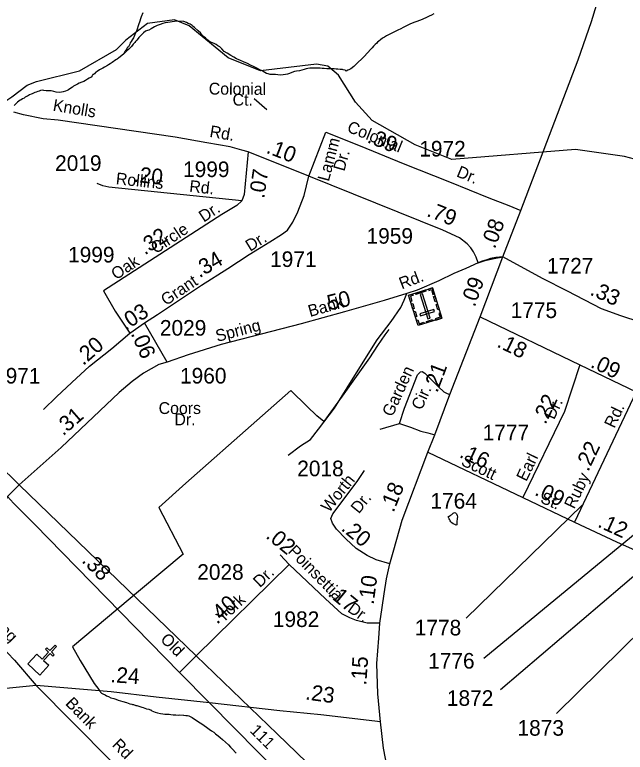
# Model space of a CAD drawing. Extents: x 2206922 to 2357709, y 510027 to 673830.
# Drawn here: x 2316575 to 2321464, y 570611 to 576519 of the extents above; entities that cross this region are included whole.
import ezdxf

# ---------------------------------------------------------------- set-up
doc = ezdxf.new("R2010")
doc.units = 0
for name, color, linetype in [('Exist Boundary Political Urban Extension UEB', 7, 'Continuous'), ('Exist Cultural Cemetery CELL', 7, 'Continuous'), ('Exist Cultural Church CELL', 7, 'Continuous'), ('Exist Hydrographic Misc Water Feature', 7, 'Continuous'), ('Exist Road Non-System Type 51', 7, 'Continuous'), ('Exist Road Non-System Type 51 Label', 7, 'Continuous'), ('Exist Road Primary NC Attributed', 7, 'Continuous'), ('Exist Road Primary NC Mileage Hundredths English Label', 7, 'Continuous'), ('Exist Road Secondary Mileage Hundredths English Label', 7, 'Continuous'), ('Exist Road Secondary Type 51 Attributed', 7, 'Continuous'), ('Exist Road Secondary Type 51 Label', 7, 'Continuous'), ('Exist Road Secondary Type 51 Number Label', 7, 'Continuous')]:
    doc.layers.add(name, color=color, linetype=linetype)

msp = doc.modelspace()

# ---------------------------------------------------------------- linework, layer by layer
at = {"layer": 'Exist Boundary Political Urban Extension UEB'}
for p, q in [((2315604, 573728.1), (2316611.8, 572753.6)), ((2316611.8, 572753.6), (2318029.1, 571383.1)), ((2318029.1, 571383.1), (2318676.1, 570757.5))]:
    msp.add_line(p, q, dxfattribs=at)
msp.add_lwpolyline([(2318676.1, 570757.5), (2319383.1, 570073.9), (2319806.8, 569688.8)], dxfattribs=at)
at = {"layer": 'Exist Cultural Cemetery CELL'}
for points in [[(2319995.8, 574088.4), (2319805.9, 574028.7), (2319729.6, 574271.7), (2319919.5, 574331.3)], [(2319761.2, 574281.6), (2319764.6, 574270.6), (2319743.7, 574264), (2319755.8, 574225.5), (2319745.2, 574222.2), (2319729.6, 574271.7)], [(2319868.2, 574303.2), (2319787.2, 574277.7), (2319783.8, 574288.6), (2319864.7, 574314)], [(2319883.1, 574083.7), (2319900.9, 574089.3), (2319840.1, 574282.8), (2319822.3, 574277.2)], [(2319888, 574321.4), (2319891.4, 574310.4), (2319912.4, 574317), (2319924.5, 574278.5), (2319935.2, 574281.8), (2319919.6, 574331.3)], [(2319940.5, 574264.6), (2319953.5, 574223.3), (2319942.6, 574219.9), (2319929.7, 574261.2)], [(2319762.1, 574206.1), (2319775.1, 574164.8), (2319764.2, 574161.4), (2319751.2, 574202.7)], [(2319936.5, 574141.1), (2319930.9, 574158.9), (2319818.6, 574123.6), (2319824.2, 574105.8)], [(2319960.7, 574200.5), (2319973.6, 574159.2), (2319962.8, 574155.8), (2319949.8, 574197.1)], [(2319781.8, 574143.2), (2319794.8, 574101.9), (2319784, 574098.5), (2319771, 574139.8)], [(2319982.9, 574129.7), (2319972, 574126.3), (2319981.7, 574095.6), (2319943, 574083.5), (2319946.3, 574072.9), (2319995.8, 574088.4)], [(2319792.9, 574070.1), (2319803.7, 574073.5), (2319813.3, 574042.8), (2319852, 574055), (2319855.4, 574044.3), (2319805.8, 574028.8)], [(2319925.2, 574066.2), (2319875.7, 574050.7), (2319872.3, 574061.6), (2319921.8, 574077.1)]]:
    msp.add_lwpolyline(points, close=True, dxfattribs=at)
at = {"layer": 'Exist Cultural Church CELL'}
msp.add_lwpolyline([(2316752.3, 571396.4), (2316794, 571357.7), (2316845.9, 571413.4), (2316822.5, 571435.2), (2316833.3, 571446.9), (2316856.8, 571425.1), (2316897.7, 571469.2), (2316909.5, 571458.2), (2316868.5, 571414.2), (2316891.9, 571392.4), (2316881, 571380.7), (2316857.6, 571402.5), (2316805.8, 571346.8), (2316847.9, 571307.4), (2316775.4, 571229.5), (2316679.8, 571318.4)], close=True, dxfattribs=at)
at = {"layer": 'Exist Hydrographic Misc Water Feature'}
for points in [[(2317600.1, 576533.9), (2317588.3, 576501.6), (2317582.7, 576485.8), (2317576.8, 576467.7), (2317566.9, 576437.5), (2317553.6, 576395.4), (2317543.6, 576373.3), (2317537.8, 576361.2), (2317533.9, 576351.3), (2317526.1, 576335), (2317514.6, 576318.9), (2317506.6, 576305.1), (2317500.5, 576293), (2317496.6, 576282.7), (2317490.6, 576272.6), (2317485.1, 576262.5), (2317479.2, 576256.5), (2317475.1, 576252.6), (2317471.6, 576246.7), (2317467.3, 576238.4), (2317463.2, 576232.5)], [(2319931, 576527), (2319913.1, 576516.7), (2319893, 576506.3), (2319876.8, 576498.2), (2319839.3, 576482), (2319815.5, 576473.8), (2319795.8, 576465.4), (2319779.4, 576459.4), (2319744, 576444.9), (2319686.1, 576416.3), (2319666.5, 576406.2), (2319644.3, 576395.8), (2319620.5, 576385.6), (2319574.8, 576361.2), (2319553.3, 576351.1), (2319535, 576338.8), (2319520.9, 576330.8), (2319505.3, 576318.6), (2319491.3, 576308.5), (2319479.9, 576298.1), (2319473.7, 576292.1), (2319462, 576280.1), (2319448.1, 576265.9), (2319436.4, 576253.9), (2319426.1, 576243.7), (2319400.7, 576213.5), (2319373, 576185.2), (2319305.4, 576118.3), (2319292, 576104.1), (2319268, 576085.8), (2319251.8, 576078.1), (2319242.2, 576073.9), (2319230.1, 576067.6)], [(2319230.1, 576067.6), (2319220.1, 576073.6), (2319206.3, 576077.3), (2319200.4, 576079.4), (2319180.3, 576081.2), (2319162.2, 576082.7), (2319150.3, 576082.9), (2319132.3, 576084.3), (2319092.3, 576084.3), (2319073.9, 576085.8), (2319052.1, 576087.5), (2319036.3, 576087.4), (2319022, 576091.2), (2319004.1, 576091.1), (2318990.2, 576091.2), (2318972.2, 576090.6), (2318956.2, 576090.6), (2318938.1, 576090.4), (2318922.1, 576088.4), (2318908.2, 576086), (2318892.2, 576079.9), (2318874.1, 576073.7), (2318856.1, 576069.5), (2318832.3, 576067.4), (2318816.3, 576063), (2318794.6, 576054.9), (2318774.5, 576046.9), (2318758.5, 576042.5), (2318742.9, 576040.4), (2318724.7, 576036.2), (2318700.9, 576036.1), (2318682.8, 576037.6), (2318662.7, 576039.4), (2318647.1, 576039.4), (2318630.9, 576039.4), (2318621.1, 576041.3), (2318605.1, 576044.9), (2318590.8, 576048.7), (2318578.5, 576056.6), (2318556.7, 576068.4), (2318538.3, 576078), (2318514.3, 576091.8), (2318488.2, 576103.4), (2318464.2, 576115.2), (2318438, 576128.8), (2318408.1, 576142.7), (2318382, 576152.3), (2318363.8, 576160.3), (2318351.5, 576166.2), (2318329.5, 576180), (2318305.5, 576193.4), (2318277, 576211.4), (2318253, 576225.2), (2318232.9, 576244.8), (2318218.6, 576260.8), (2318202.6, 576270.5), (2318188.6, 576280.3), (2318172.4, 576288), (2318150.3, 576295.8), (2318134.1, 576305.5), (2318130.2, 576309.8), (2318113.8, 576321.5), (2318101.9, 576333.5), (2318087.8, 576343.3), (2318079.6, 576353.1), (2318061.5, 576372.8), (2318043.3, 576390.6), (2318015.4, 576416.3), (2318005.1, 576424.3), (2317994.9, 576434), (2317980.7, 576443.8), (2317964.7, 576449.9), (2317950.4, 576455.6), (2317930.5, 576463.5), (2317870.6, 576466.8), (2317820.8, 576458.2), (2317800.9, 576455.8), (2317781, 576453.6), (2317760.7, 576449.7), (2317739.4, 576441.2), (2317715, 576433.1), (2317695.3, 576421.1), (2317667.2, 576406.6), (2317649.4, 576396.3), (2317637.7, 576392.4), (2317623.5, 576386), (2317605.7, 576374.1), (2317596, 576363.8), (2317585.8, 576353.6), (2317576.2, 576343.7), (2317568.4, 576335.5), (2317562.4, 576327.5), (2317552.4, 576315.6), (2317542.5, 576305.4), (2317536.6, 576297.3), (2317524.7, 576283.3), (2317511.2, 576265.1), (2317489.6, 576242.7), (2317473.6, 576228.5), (2317461.7, 576218.6)], [(2321657.5, 575328.9), (2321457.4, 575383.2), (2321065.3, 575439.5), (2320074.3, 575360.1), (2319781.3, 575476.3), (2319438.4, 575672.4), (2319303.3, 575817.9), (2319168.4, 576035.6), (2319083.3, 576107.7), (2318992.5, 576123.7), (2318543.4, 576069.4), (2318283.4, 576173.8), (2317972.3, 576430.4), (2317855.4, 576478.1), (2317639.3, 576449.7), (2317465.4, 576314.7)], [(2313734.3, 573269.6), (2313691.2, 573409), (2313688.4, 573609.2), (2313769.4, 573884.7), (2313850.4, 574052.1), (2313973.2, 574214.6), (2314451.4, 574716.3), (2314608.2, 574853.8), (2314699.3, 574919.9), (2314765.3, 574971.8), (2315021.2, 575182.3), (2315261.3, 575316.7), (2316042.3, 575630.7), (2316170.4, 575687.9), (2316365.9, 575763.4), (2316423.1, 575787.4), (2316496.3, 575825.2), (2316551.1, 575861.8), (2316674.6, 575955.6), (2316748.9, 575985.4), (2317093.3, 576070), (2317391.4, 576239.6), (2317465.4, 576314.7)], [(2317463.2, 576232.5), (2317459.1, 576228.3), (2317453.7, 576218.6), (2317447.8, 576206.1)], [(2317447.8, 576206.1), (2317434.1, 576192.4), (2317410.1, 576174.1), (2317396.1, 576164), (2317386.1, 576157.8), (2317374.2, 576149.4), (2317366.4, 576143.3), (2317354.3, 576135.4), (2317340.3, 576125.3), (2317326.6, 576116.8), (2317316.8, 576111.1), (2317294.8, 576099), (2317281.1, 576090.4), (2317253.2, 576076.4), (2317235.4, 576064), (2317227.2, 576058), (2317221.4, 576056), (2317213.6, 576045.8), (2317205.4, 576039.8), (2317201.7, 576040), (2317195.6, 576029.5), (2317187.6, 576019.8), (2317172, 576009.6), (2317158.3, 576001.5), (2317142.1, 575993.4), (2317128.3, 575984.9), (2317112.3, 575978.8), (2317092.2, 575970.4), (2317076.6, 575962.6), (2317060.7, 575954.1), (2317046.7, 575946.1), (2317036.7, 575939.9), (2317023.1, 575929.8), (2317006.9, 575917.6), (2316995, 575911.7), (2316981.3, 575905.6), (2316963, 575901.1), (2316949.1, 575899.1), (2316931.3, 575896.9), (2316907.5, 575898.5), (2316888.8, 575904.6), (2316866.9, 575908.3), (2316849, 575908.1), (2316827.3, 575909.8), (2316809.3, 575911.6), (2316799, 575913.6), (2316782.8, 575911.6), (2316771.1, 575907.3), (2316761.1, 575903.1), (2316747.3, 575899.1), (2316737.3, 575894.9), (2316725.4, 575890.6), (2316715.3, 575886.5), (2316707.6, 575882.8), (2316693.8, 575876.3), (2316685.4, 575872.3), (2316678, 575866.1), (2316670, 575864.1), (2316659.6, 575858), (2316649.7, 575851.7), (2316638, 575845.8), (2316627.8, 575837.6), (2316619.8, 575833.5), (2316608.3, 575827.6), (2316598.5, 575819.3), (2316590.3, 575811.2), (2316580.4, 575801.3), (2316570.8, 575791)], [(2317461.7, 576218.6), (2317447.8, 576206.1)], [(2319572.3, 573996.6), (2319538.9, 573954.2), (2319479.9, 573869.4), (2319417.1, 573771), (2319308.6, 573621.9), (2319196.7, 573462.7), (2319050.5, 573261.2), (2318994.3, 573306.6), (2318915.4, 573383.8), (2318786, 573508.3), (2318514.7, 573267.3), (2317946.3, 572765.6), (2317728.7, 572571.3), (2317924.3, 572197.6), (2317581.9, 571912.1), (2317036.9, 571454.4), (2317098.2, 571347), (2317210.1, 571162.3), (2317230.6, 571136.5), (2317240.1, 571125), (2317244.8, 571117), (2317250.5, 571108.8), (2317258.9, 571097), (2317262.8, 571093.1), (2317268.8, 571085.3), (2317281.1, 571077.4), (2317299.1, 571071.4), (2317311, 571063.6), (2317325, 571057.9), (2317345.5, 571047.9), (2317369.3, 571040.2), (2317385.3, 571036.6), (2317403.5, 571028.6), (2317423.4, 571022.8), (2317441.4, 571017.2), (2317469.5, 571009.3), (2317497.6, 570999.8), (2317511.6, 570995.7), (2317517.9, 570993.9), (2317525.7, 570991.9), (2317543.8, 570986), (2317551.8, 570984.4), (2317583.9, 570974.7), (2317594, 570972.8), (2317603.8, 570968.8), (2317629.9, 570959.2), (2317647.9, 570955.3), (2317660, 570951.4), (2317666.2, 570949.3), (2317674.2, 570943.6), (2317686.3, 570937.8), (2317698.6, 570931.9), (2317718.3, 570926.1), (2317742.5, 570922.4), (2317760.5, 570918.5), (2317778.3, 570916.6), (2317794.3, 570915), (2317812.6, 570915.1), (2317826.3, 570913), (2317844.4, 570911.5), (2317866.5, 570909.4), (2317884.6, 570908), (2317896.2, 570909.8), (2317926.2, 570908.2), (2317930.5, 570908.3), (2317946.3, 570906.4), (2317958.4, 570904.5), (2317968.6, 570902.6), (2317980.5, 570897.1), (2317994.9, 570888.9), (2318038.8, 570859.6), (2318059.1, 570845.6), (2318073, 570837.8), (2318091.5, 570824), (2318111.3, 570810.5), (2318131.6, 570796.6), (2318151.5, 570781), (2318169.8, 570770.9), (2318183.9, 570759), (2318204, 570741.5), (2318220, 570727.7), (2318240.3, 570711.7), (2318286.9, 570670.1), (2318303.3, 570650.7), (2318315.4, 570638.7), (2318347.2, 570603.1)], [(2320046, 572496.2), (2320058.1, 572504.6), (2320063.8, 572508.6), (2320070, 572512.5), (2320075.7, 572516.5), (2320079.8, 572520.7), (2320086.2, 572524.7), (2320091.9, 572528.7), (2320097.9, 572531), (2320105.9, 572529), (2320113.9, 572520.9), (2320118, 572506.9), (2320120.2, 572496.9), (2320118.2, 572483), (2320116.5, 572457.3), (2320114.9, 572447), (2320115.1, 572433.1), (2320108.8, 572430.9), (2320098.7, 572434.8), (2320087, 572440.6), (2320074.7, 572448.6), (2320068.4, 572456.4), (2320062.4, 572464.6), (2320058.3, 572472.5), (2320054.4, 572480.4), (2320046, 572496.2)]]:
    msp.add_lwpolyline(points, dxfattribs=at)
at = {"layer": 'Exist Road Non-System Type 51'}
msp.add_line((2319500.8, 573198.2), (2319655.9, 573243.3), dxfattribs=at)
for points in [[(2320285.9, 574530.6), (2320343.7, 574549.1), (2320402.2, 574563.4), (2320483.6, 574580.6)], [(2318764.6, 572989.6), (2318864.1, 573064.3), (2318945, 573117.2), (2319007.2, 573198.2), (2319134.7, 573366.3), (2319340.1, 573693.1), (2319476.9, 573914.1), (2319588.9, 574060.4), (2319666.7, 574172.4), (2319694.7, 574231.6), (2319716.4, 574286.8)], [(2319655.9, 573243.3), (2319696.6, 573366.8), (2319800, 573634.5), (2319825.2, 573658.2), (2319838.5, 573659.7), (2319860.6, 573647.8), (2319970, 573536.9), (2320011.4, 573497), (2320038, 573485.1), (2320059.4, 573475.5)], [(2319655.9, 573243.3), (2319744.6, 573213.7), (2319827.4, 573184.2), (2319882.1, 573169.4), (2319938.2, 573153.1)]]:
    msp.add_lwpolyline(points, dxfattribs=at)
at = {"layer": 'Exist Road Non-System Type 51 Label'}
msp.add_lwpolyline([(2318492.7, 575846.6), (2318592.7, 575759.1)], dxfattribs=at)
at = {"layer": 'Exist Road Primary NC Attributed'}
for p, q in [((2320483.6, 574580.6), (2320627.1, 574951.3)), ((2320301.9, 574098.8), (2320483.6, 574580.6))]:
    msp.add_line(p, q, dxfattribs=at)
for points in [[(2320627.1, 574951.3), (2320879, 575610.6), (2321086, 576157.7), (2321195.3, 576464.1), (2321354.4, 576990.5), (2321470.8, 577377), (2321565, 577689.8), (2321628.4, 577901.8), (2321664.2, 578022), (2321741.3, 578283.4)], [(2319882.8, 573013.4), (2319938.2, 573153.1), (2320059.4, 573475.5), (2320301.9, 574098.8)], [(2319578, 572119.7), (2319612.4, 572233.2), (2319677.4, 572469.1), (2319882.8, 573013.4)], [(2319498.1, 571645), (2319518.1, 571769.2), (2319533.6, 571880.1), (2319553.6, 571999.9), (2319578, 572119.7)], [(2319505.1, 570854.3), (2319482.6, 571079.3), (2319476, 571321.1), (2319491.5, 571525.2), (2319498.1, 571645)], [(2316748, 571146.5), (2316260.9, 571098.5), (2314939.2, 570915.4)], [(2318134, 571007.6), (2317707.5, 571052.7), (2317348.5, 571093.9), (2316748, 571146.5)], [(2319505.1, 570854.3), (2319027.2, 570911.5), (2318698.8, 570943.5), (2318134, 571007.6)], [(2319869.5, 569550.6), (2319832.6, 569628.9), (2319806.8, 569688.8), (2319776.6, 569758.8), (2319699.8, 569955.2), (2319617.2, 570215), (2319544.7, 570560.1), (2319529.2, 570642.2), (2319505.1, 570854.3)]]:
    msp.add_lwpolyline(points, dxfattribs=at)
at = {"layer": 'Exist Road Secondary Type 51 Attributed'}
for p, q in [((2318931.7, 575226.3), (2319065.9, 575577.7)), ((2318931.7, 575226.3), (2318444.2, 575421.3)), ((2320301.9, 574098.8), (2321101.8, 573714.1)), ((2317497.6, 573968.4), (2317613.3, 574049.9)), ((2317794.6, 573735.6), (2317613.3, 574049.9)), ((2321101.8, 573714.1), (2321551.5, 573497.7)), ((2321551.5, 573497.7), (2321058.9, 572454.2)), ((2319882.8, 573013.4), (2320644.5, 572652.4)), ((2320644.5, 572652.4), (2321058.9, 572454.2)), ((2317894.1, 571250.1), (2318134, 571007.6))]:
    msp.add_line(p, q, dxfattribs=at)
for points in [[(2318444.2, 575421.3), (2318393.5, 575434.9), (2318299.2, 575461.9), (2318112.8, 575494), (2317858.7, 575537.1), (2316923, 575673.4), (2316801.7, 575686.3), (2316645.2, 575716.4), (2316567.6, 575738.2)], [(2319065.9, 575577.7), (2319341.4, 575467.7), (2319685.5, 575326.3), (2320058.1, 575180.6), (2320371.5, 575052.7), (2320531.4, 574991.3), (2320627.1, 574951.3)], [(2318444.2, 575421.3), (2318413.5, 575077.7), (2318394.9, 575027.7)], [(2317613.3, 574049.9), (2317718.9, 574118.4), (2317869.5, 574219.1), (2318070.8, 574352), (2318280.7, 574486.3), (2318453.4, 574597.7), (2318616.9, 574698.4), (2318712.6, 574758.4), (2318759.7, 574792.7), (2318801.1, 574857), (2318841.8, 574940.6), (2318891.7, 575070.6), (2318931.7, 575226.3)], [(2320285.9, 574530.6), (2320269.4, 574577.7), (2320249.4, 574618.4), (2320228, 574650.6), (2320198, 574684.9), (2320135.9, 574732), (2320002.5, 574793.4), (2318931.7, 575226.3)], [(2318394.9, 575027.7), (2317329.9, 575136.3), (2317281.3, 575149.1), (2317235.7, 575166.3)], [(2318394.9, 575027.7), (2318353.5, 574990.6), (2318233.6, 574917.7), (2317286.3, 574308.4), (2317379.1, 574144.1), (2317497.6, 573968.4)], [(2320483.6, 574580.6), (2320427.1, 574574.4), (2320386.1, 574566.1), (2320355.5, 574555.7), (2320310.4, 574542.2), (2320285.9, 574530.6)], [(2322057.7, 573909.8), (2321921.7, 573951.6), (2321714, 574013.7), (2321582.9, 574056.3), (2321430.1, 574106.3), (2321275, 574163.7), (2321002.2, 574305.7), (2320801.2, 574405.6), (2320483.6, 574580.6)], [(2320285.9, 574530.6), (2320186.6, 574484.9), (2320091, 574444.9), (2319972.5, 574387.7), (2319798.7, 574312.7), (2319716.4, 574286.8), (2319534.9, 574229.9), (2319217.2, 574139.1), (2318870.3, 574042), (2318229.3, 573876.3), (2317965.2, 573793.4), (2317794.6, 573735.6)], [(2316805.2, 573357), (2316909.4, 573457), (2317032.2, 573572.7), (2317173.6, 573704.1), (2317352, 573845.6), (2317497.6, 573968.4)], [(2317794.6, 573735.6), (2317730.3, 573717), (2317667.5, 573681.3), (2317606.1, 573648.4), (2317516.2, 573579.9), (2317412, 573492.7), (2316946.6, 573051.3), (2316611.8, 572753.6), (2316605.3, 572747.8), (2316516.1, 572659.8)], [(2321101.8, 573714.1), (2320977.5, 573341.3), (2320644.5, 572652.4)], [(2319578, 572119.7), (2319469.3, 572153), (2319396.2, 572186.2), (2319309.7, 572241.7), (2319227.7, 572321.6), (2319152.3, 572397), (2319119, 572445.8), (2319105.7, 572483.5), (2319121.3, 572521.2), (2319318.6, 572780.8), (2319377.4, 572868)], [(2316516.1, 572659.8), (2316487.6, 572608.9), (2316330.2, 572327.4), (2316269.5, 572220.5), (2316243.5, 572153.5), (2316223, 572081), (2316208.2, 571991.7), (2316210, 571928.5), (2316219.3, 571852.2), (2316232.3, 571788.9), (2316256.5, 571723.8), (2316277, 571680.3), (2316311.2, 571629.9), (2316347.1, 571584), (2316572.7, 571349.7), (2316748, 571146.5)], [(2316516.1, 572659.8), (2316564.4, 572605.2), (2316737.9, 572432.8), (2316955.6, 572212.1), (2317894.1, 571250.1)], [(2321058.9, 572454.2), (2321395.1, 572295.6), (2321568.6, 572218.5), (2321664.7, 572192.3)], [(2318772.1, 572115.3), (2318701.5, 572193.5)], [(2318772.1, 572115.3), (2318029.1, 571383.1), (2317894.1, 571250.1)], [(2319498.1, 571645), (2319444.9, 571645), (2319396.2, 571645), (2319313.4, 571666.9), (2319258.7, 571687.1), (2319194.4, 571720.4), (2319064.7, 571839.1), (2318772.1, 572115.3)], [(2316748, 571146.5), (2318841.8, 569031.7), (2319283.7, 568579.1)], [(2318134, 571007.6), (2319507.4, 569616.1), (2319565.8, 569566.8), (2319629.7, 569538.8), (2319696.2, 569527.7), (2319771.4, 569525.5), (2319869.5, 569550.6), (2319869.5, 569550.6)]]:
    msp.add_lwpolyline(points, dxfattribs=at)
at = {"layer": 'Exist Road Secondary Type 51 Number Label'}
for p, q in [((2321119.1, 572590.3), (2320189.6, 571684.5)), ((2321717.7, 572503.7), (2320331.4, 571361.5)), ((2321985.5, 572409.2), (2320465.3, 571109.5)), ((2322284.9, 572275.3), (2320914.3, 570920.4))]:
    msp.add_line(p, q, dxfattribs=at)

# ---------------------------------------------------------------- texts
at = {"layer": 'Exist Road Non-System Type 51 Label'}
for s, rotation, p in [('Colonial', 359.62729, (2318129, 575879.7)), ('Ct.', 0.06797, (2318319.8, 575790.6)), ('Garden', 65.38859, (2319599.3, 573291.8)), ('Cir.', 65.38859, (2319833.1, 573344.8))]:
    msp.add_text(s, height=95, rotation=rotation, dxfattribs=at).set_placement(p)
at = {"layer": 'Exist Road Primary NC Mileage Hundredths English Label'}
for s, rotation, p in [('.08', 69.85269, (2320420.3, 574637.8)), ('.09', 70.26548, (2320258.7, 574171.9)), ('.21', 69.25955, (2319958.4, 573485)), ('.18', 67.78168, (2319608.6, 572526.5)), ('.10', 82.54552, (2319449.1, 571789.3)), ('.15', 86.23691, (2319390.4, 571143.3)), ('.24', 356.22708, (2317339.1, 571171.9)), ('.23', 352.30601, (2318897.7, 571034.2))]:
    msp.add_text(s, height=125, rotation=rotation, dxfattribs=at).set_placement(p)
at = {"layer": 'Exist Road Secondary Mileage Hundredths English Label'}
for s, rotation, p in [('.39', 337.9712, (2319390.7, 575498.6)), ('.10', 338.68831, (2318581.9, 575414.7)), ('.20', 354.02667, (2317524.3, 575180.8)), ('.07', 81.30165, (2318572.5, 575042.6)), ('.79', 338.68831, (2319867, 574908)), ('.32', 33.33493, (2317617, 574589.6)), ('.34', 30.59859, (2318054.1, 574407.3)), ('.33', 335.73756, (2321174.5, 574277.9)), ('.50', 13.73225, (2319048.9, 574136.6)), ('.03', 32.58484, (2317463.1, 573985)), ('.20', 41.27037, (2317123.8, 573703.7)), ('.06', 293.18748, (2317502.7, 573965)), ('.18', 334.16995, (2320429, 573861.9)), ('.09', 334.57634, (2321178.3, 573698)), ('.22', 64.17301, (2320825.5, 573230.3)), ('.31', 41.20668, (2316962.4, 573140.4)), ('.22', 64.62914, (2321167.9, 572853.3)), ('.16', 335.29081, (2320128.7, 572977)), ('.09', 334.58668, (2320731.6, 572674.1)), ('.20', 320.67348, (2319182.5, 572393.8)), ('.12', 335.43378, (2321236.1, 572419)), ('.02', 320.67347, (2318578.9, 572332.9)), ('.38', 314.69142, (2317106.1, 572139.5)), ('.17', 320.67347, (2319076, 571871.4)), ('.40', 43.6142, (2318195.9, 571630.3))]:
    msp.add_text(s, height=125, rotation=rotation, dxfattribs=at).set_placement(p)
at = {"layer": 'Exist Road Secondary Type 51 Label'}
for s, rotation, p in [('Knolls', 350.53448, (2316876.2, 575750.8)), ('Colonial ', 337.9712, (2319229.5, 575584.6)), ('Rd.', 350.22887, (2318131.3, 575540.8)), ('Lamm', 75.18809, (2319090, 575178.2)), ('Dr.', 74.12432, (2319214.1, 575260)), ('Dr.', 337.51556, (2320106.2, 575225.6)), ('Rollins', 354.02667, (2317381.8, 575161.6)), ('Rd.', 354.02667, (2317970.1, 575100.1)), ('Dr.', 33.33493, (2318088.6, 574853)), ('Circle', 33.33493, (2317704.1, 574600.1)), ('Dr.', 31.56629, (2318459.7, 574618.9)), ('Oak', 33.33493, (2317386.8, 574391.3)), ('Rd.', 20.75541, (2319674.4, 574318.2)), ('Grant', 33.84946, (2317786, 574184.6)), ('Bank', 15.85672, (2318940, 574097.2)), ('Spring', 14.81879, (2318197.4, 573897.6)), ('Dr.', 64.17301, (2320894.1, 573269.6)), ('Rd.', 64.62914, (2321377.2, 573200.3)), ('Scott', 334.58668, (2320142.4, 572913.7)), ('Earl', 64.17301, (2320672.3, 572774.2)), ('Worth', 51.03066, (2319092.3, 572525.5)), ('Ruby', 64.62914, (2321056, 572553.9)), ('St.', 336.59698, (2320777.5, 572613.8)), ('Dr.', 51.03066, (2319330.9, 572515.8)), ('Poinsettia', 314.65218, (2318757.2, 572214.8)), ('Dr.', 43.6142, (2318539, 571924.6)), ('York', 43.6142, (2318241.7, 571641)), ('Spring', 314.51753, (2316284.1, 571745.1)), ('Dr.', 324.62281, (2319233.6, 571743.1)), ('Old', 314.95518, (2317735.5, 571508.7)), ('Bank', 314.51753, (2316974.9, 570996.6)), ('111', 315.059, (2318451.9, 570778.2)), ('Rd.', 314.51753, (2317348.3, 570664.2))]:
    msp.add_text(s, height=95, rotation=rotation, dxfattribs=at).set_placement(p)
for s, p in [('Coors', (2317727.6, 573320.3)), ('Dr.', (2317854.1, 573229.9))]:
    msp.add_text(s, height=95, dxfattribs=at).set_placement(p)
at = {"layer": 'Exist Road Secondary Type 51 Number Label'}
for s, p in [('1972', (2319814.9, 575383.2)), ('2019', (2316898.5, 575267.9)), ('1999', (2317923.1, 575218.4)), ('1959', (2319392.7, 574684.7)), ('1999', (2317002.4, 574534.3)), ('1971', (2318620.1, 574498.3)), ('1727', (2320837, 574445.9)), ('1775', (2320546.7, 574089.1)), ('2029', (2317737.6, 573948.1)), ('1971', (2316409.5, 573564.4)), ('1960', (2317898.8, 573564.6)), ('1777', (2320322.1, 573109.7)), ('2018', (2318837.5, 572821.8)), ('1764', (2319904.3, 572562.1)), ('2028', (2318036.7, 571992.2)), ('1982', (2318642.2, 571614.1)), ('1778', (2319778.7, 571546.5)), ('1776', (2319886, 571280.8)), ('1872', (2320036.1, 570982.5)), ('1873', (2320601.7, 570743.3))]:
    msp.add_text(s, height=125, dxfattribs=at).set_placement(p)

doc.saveas('drawing.dxf')
